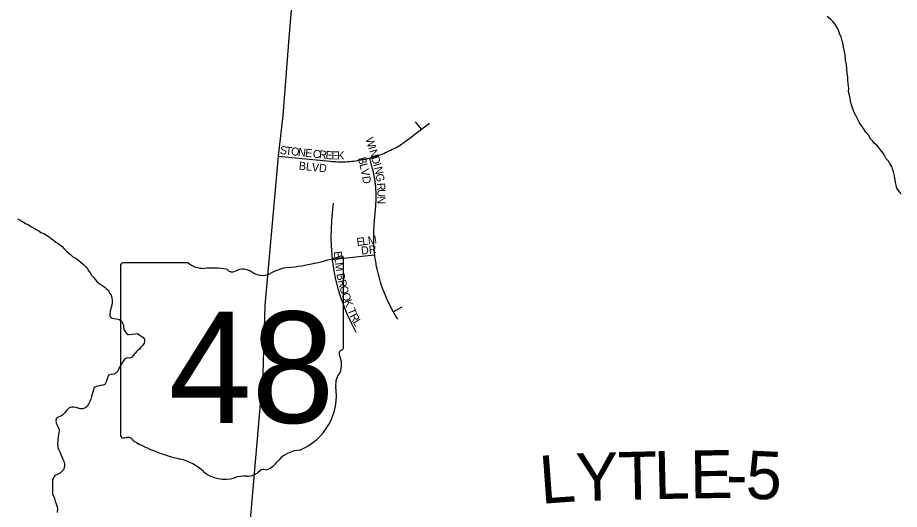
# Model space of a CAD drawing. Extents: x 0 to 1064, y 0 to 440.
# Drawn here: x 278.22 to 294.9, y 386.56 to 395.88 of the extents above; entities that cross this region are included whole.
import ezdxf

# ---------------------------------------------------------------- set-up
doc = ezdxf.new("R2010")
doc.units = 0
for name, color, linetype in [('GM_X_County_Road_Text', 7, 'Continuous'), ('GM_X_Minor_River', 7, 'Continuous'), ('GM_X_State_Location', 7, 'Continuous'), ('GM_X_State_Route', 7, 'Continuous'), ('GM_X_State_Shield', 7, 'Continuous'), ('GM_X_Township_Subdivision', 7, 'Continuous'), ('GM_X_Township_Subdivision_Text', 7, 'Continuous')]:
    doc.layers.add(name, color=color, linetype=linetype)

msp = doc.modelspace()

# ---------------------------------------------------------------- linework, layer by layer
at = {"layer": 'GM_X_Minor_River'}
for points in [[(294.113, 393.962), (294.079, 394.024), (294.044, 394.092), (294.021, 394.153), (293.999, 394.227), (293.982, 394.288), (293.971, 394.355), (293.955, 394.435), (293.944, 394.477), (293.946, 394.538), (293.941, 394.587), (293.936, 394.63), (293.931, 394.691), (293.927, 394.746), (293.917, 394.825), (293.907, 394.91), (293.903, 394.989), (293.886, 395.075), (293.877, 395.167), (293.866, 395.24), (293.844, 395.319), (293.839, 395.374), (293.823, 395.442), (293.8, 395.515), (293.777, 395.558), (293.766, 395.601), (293.732, 395.681), (293.691, 395.755), (293.644, 395.805), (293.602, 395.849), (293.537, 395.899)], [(294.935, 392.542), (294.888, 392.604), (294.858, 392.648), (294.841, 392.703), (294.83, 392.752), (294.82, 392.837), (294.809, 392.88), (294.793, 392.954), (294.776, 393.009), (294.759, 393.058), (294.724, 393.113), (294.695, 393.157), (294.654, 393.206), (294.625, 393.268), (294.595, 393.311), (294.548, 393.373), (294.489, 393.448), (294.43, 393.492), (294.401, 393.535), (294.353, 393.591), (294.33, 393.64), (294.271, 393.709), (294.213, 393.795), (294.148, 393.888), (294.113, 393.962)], [(278.214, 392.066), (278.262, 392.041), (278.328, 392.003), (278.376, 391.971), (278.412, 391.958), (278.466, 391.92), (278.526, 391.888), (278.579, 391.857), (278.615, 391.837), (278.657, 391.806), (278.711, 391.786), (278.759, 391.755), (278.813, 391.723), (278.855, 391.685), (278.891, 391.666), (278.938, 391.622), (278.98, 391.597), (279.022, 391.572), (279.058, 391.54), (279.093, 391.503), (279.141, 391.453), (279.176, 391.422), (279.218, 391.39), (279.254, 391.353), (279.326, 391.315), (279.373, 391.277), (279.421, 391.239), (279.469, 391.195), (279.504, 391.158), (279.54, 391.121), (279.563, 391.077), (279.586, 391.04), (279.615, 390.997), (279.657, 390.953), (279.68, 390.916), (279.716, 390.879), (279.763, 390.835), (279.811, 390.81), (279.865, 390.772), (279.907, 390.734), (279.942, 390.703), (279.948, 390.666), (279.983, 390.617), (280, 390.568), (280.005, 390.525), (280.004, 390.482)], [(280.004, 390.482), (279.996, 390.428), (279.989, 390.385), (279.976, 390.343), (279.969, 390.307), (279.961, 390.258), (279.961, 390.222), (280.002, 390.184), (280.038, 390.177), (280.087, 390.17), (280.141, 390.156), (280.183, 390.125), (280.2, 390.088), (280.218, 390.051), (280.217, 390.015), (280.228, 389.966), (280.263, 389.91), (280.292, 389.873), (280.329, 389.872), (280.384, 389.883), (280.445, 389.887), (280.481, 389.892), (280.529, 389.861), (280.583, 389.823), (280.618, 389.785), (280.617, 389.749), (280.61, 389.707), (280.585, 389.671), (280.548, 389.635), (280.522, 389.599), (280.479, 389.564), (280.441, 389.522), (280.404, 389.474), (280.372, 389.439), (280.335, 389.427), (280.299, 389.434), (280.244, 389.411), (280.206, 389.358), (280.18, 389.31), (280.155, 389.274), (280.123, 389.22), (280.11, 389.178), (280.073, 389.142), (280.036, 389.125), (279.981, 389.114), (279.938, 389.103), (279.919, 389.055), (279.892, 388.976), (279.867, 388.928), (279.83, 388.911), (279.793, 388.906), (279.738, 388.895), (279.702, 388.89), (279.665, 388.872), (279.651, 388.824), (279.638, 388.782), (279.625, 388.746), (279.612, 388.697), (279.598, 388.649), (279.579, 388.607), (279.559, 388.552), (279.534, 388.51), (279.497, 388.487), (279.441, 388.464), (279.399, 388.465), (279.363, 388.478), (279.321, 388.492), (279.278, 388.499), (279.236, 388.5), (279.193, 388.483), (279.143, 388.435), (279.105, 388.381), (279.068, 388.352), (279.031, 388.328), (278.994, 388.311), (278.951, 388.288), (278.937, 388.252), (278.942, 388.203), (278.96, 388.166), (278.977, 388.129), (278.994, 388.092), (278.999, 388.049), (278.998, 388.013), (278.991, 387.976), (278.984, 387.934), (278.977, 387.886), (278.976, 387.849), (278.969, 387.813), (278.974, 387.77), (278.979, 387.733), (278.996, 387.69), (279.019, 387.635), (279.036, 387.598), (279.053, 387.555), (279.071, 387.512), (279.088, 387.475), (279.105, 387.426), (279.104, 387.371), (279.084, 387.311), (279.027, 387.251), (278.96, 387.217)], [(278.96, 387.217), (278.923, 387.211), (278.898, 387.163), (278.878, 387.127), (278.877, 387.091), (278.876, 387.048), (278.875, 387.006), (278.874, 386.951), (278.873, 386.896), (278.877, 386.848), (278.901, 386.804), (278.912, 386.768), (278.929, 386.718), (278.946, 386.663), (278.962, 386.608), (278.968, 386.571), (278.966, 386.498)]]:
    msp.add_lwpolyline(points, dxfattribs=at)
at = {"layer": 'GM_X_State_Route'}
msp.add_lwpolyline([(281.615, 374.424), (281.677, 375.216), (281.793, 376.699), (281.825, 377.114), (281.943, 378.437), (282.042, 379.694), (282.147, 380.939), (282.252, 382.171), (282.378, 383.555), (282.476, 384.776), (282.57, 385.777), (282.705, 387.319), (282.865, 389.134), (282.903, 390.425), (283.152, 393.255), (283.24, 394.027), (283.348, 395.417), (283.43, 396.412), (283.477, 396.916), (283.541, 397.519), (283.648, 398.432), (283.726, 399.251), (283.757, 399.603), (283.774, 400.28)], dxfattribs=at)
at = {"layer": 'GM_X_State_Shield'}
for p, q in [((280.164, 391.175), (280.164, 387.973)), ((281.441, 391.23), (280.206, 391.23)), ((284.383, 389.634), (284.383, 391.309)), ((284.382, 389.635), (284.383, 389.634))]:
    msp.add_line(p, q, dxfattribs=at)
for centre, radius, start, end in [((282.88, 395.595), 4.474, 275.8445, 288.9065), ((284.336, 391.316), 0.047, 351.8621, 97.738), ((280.212, 391.182), 0.0489, 98.1301, 188.1301), ((281.735, 391.602), 0.474, 231.6195, 271.1119), ((281.893, 389.432), 1.702, 80.4867, 94.9883), ((282.279, 391.198), 0.137, 219.7921, 297.1024), ((282.48, 390.828), 0.284, 54.4667, 119.1411), ((282.847, 391.336), 0.342, 233.8562, 294.8282), ((283.451, 390.252), 0.9, 97.3462, 120.7689), ((284.372, 389.511), 0.0727, 107.944, 210.337), ((284.333, 389.628), 0.0503, 289.6038, 7.7341), ((283.91, 389.3), 0.436, 340.033, 23.6496), ((284.551, 388.933), 0.317, 136.8065, 186.9296), ((283.131, 388.72), 1.119, 292.3089, 8.9858), ((280.213, 387.966), 0.0493, 171.9584, 258.3066), ((280.22, 388.294), 0.376, 267.339, 280.6039), ((280.297, 387.788), 0.136, 29.7484, 93.2717), ((282.01, 390.665), 3.231, 240.4129, 257.1985), ((283.602, 387.074), 0.613, 94.4031, 142.5768), ((281.047, 386.534), 1.011, 47.1842, 75.836), ((282.826, 387.663), 0.362, 282.8732, 323.2771), ((282.14, 387.772), 0.641, 230.7004, 286.2918), ((282.511, 386.665), 0.527, 85.6951, 111.2099), ((282.558, 387.533), 0.342, 268.777, 315.5493), ((282.867, 387.222), 0.0962, 65.7517, 132.6484)]:
    msp.add_arc(centre, radius, start, end, dxfattribs=at)
at = {"layer": 'GM_X_Township_Subdivision'}
for points in [[(283.152, 393.255), (283.404, 393.23), (284.129, 393.158), (284.165, 393.155), (284.202, 393.152), (284.239, 393.15), (284.276, 393.148), (284.313, 393.148), (284.35, 393.148), (284.387, 393.148), (284.424, 393.149), (284.461, 393.151), (284.498, 393.154), (284.535, 393.157), (284.572, 393.161), (284.609, 393.165), (284.645, 393.17), (284.682, 393.176), (284.718, 393.182), (284.755, 393.189), (284.791, 393.197), (284.827, 393.205), (284.863, 393.214), (284.879, 393.218), (284.899, 393.223), (284.934, 393.233), (285.005, 393.255), (285.04, 393.267), (285.075, 393.28), (285.109, 393.293), (285.144, 393.307), (285.178, 393.321), (285.195, 393.329), (285.212, 393.336), (285.245, 393.352), (285.279, 393.368), (285.312, 393.385), (285.344, 393.402), (285.377, 393.42), (285.409, 393.438), (285.441, 393.457), (285.472, 393.477), (285.503, 393.497), (285.534, 393.517), (285.637, 393.592), (285.734, 393.668), (285.857, 393.763), (286.008, 393.88)], [(285.857, 393.763), (285.744, 393.904)], [(285.41, 390.166), (285.41, 390.167), (285.409, 390.168), (285.408, 390.169), (285.407, 390.171), (285.406, 390.172), (285.406, 390.173), (285.405, 390.174), (285.404, 390.176), (285.403, 390.177), (285.403, 390.178), (285.402, 390.179), (285.401, 390.18), (285.4, 390.182), (285.399, 390.183), (285.399, 390.184), (285.398, 390.185), (285.397, 390.187), (285.396, 390.188), (285.396, 390.189), (285.395, 390.19), (285.394, 390.192), (285.393, 390.193), (285.392, 390.194), (285.392, 390.195), (285.391, 390.196), (285.39, 390.198), (285.389, 390.199), (285.389, 390.2), (285.388, 390.201), (285.387, 390.203), (285.386, 390.204), (285.386, 390.205), (285.385, 390.206), (285.384, 390.208), (285.383, 390.209), (285.382, 390.21), (285.382, 390.211), (285.381, 390.213), (285.38, 390.214), (285.379, 390.215), (285.379, 390.216), (285.378, 390.218), (285.377, 390.219), (285.376, 390.22), (285.376, 390.221), (285.375, 390.222), (285.374, 390.224), (285.373, 390.225), (285.373, 390.226), (285.372, 390.227), (285.371, 390.229), (285.37, 390.23), (285.37, 390.231), (285.369, 390.232), (285.368, 390.234), (285.367, 390.235), (285.367, 390.236), (285.366, 390.237), (285.365, 390.239), (285.364, 390.24), (285.364, 390.241), (285.363, 390.242), (285.362, 390.244), (285.361, 390.245), (285.361, 390.246), (285.36, 390.247), (285.359, 390.249), (285.358, 390.25), (285.358, 390.251), (285.357, 390.252), (285.356, 390.254), (285.355, 390.255), (285.355, 390.256), (285.354, 390.257), (285.353, 390.259), (285.352, 390.26), (285.352, 390.261), (285.351, 390.262), (285.35, 390.264), (285.35, 390.265), (285.349, 390.266), (285.348, 390.267), (285.347, 390.269), (285.347, 390.27), (285.346, 390.271), (285.345, 390.272), (285.344, 390.274), (285.344, 390.275), (285.343, 390.276), (285.342, 390.278), (285.341, 390.279), (285.341, 390.28), (285.34, 390.281), (285.339, 390.283), (285.339, 390.284), (285.338, 390.285), (285.337, 390.286), (285.336, 390.288), (285.336, 390.289), (285.335, 390.29), (285.334, 390.291), (285.334, 390.293), (285.333, 390.294), (285.332, 390.295), (285.331, 390.296), (285.329, 390.301), (285.326, 390.306), (285.295, 390.362), (285.295, 390.363), (285.294, 390.364), (285.293, 390.365), (285.293, 390.367), (285.292, 390.368), (285.291, 390.369), (285.291, 390.37), (285.289, 390.373), (285.249, 390.453), (285.209, 390.538), (285.188, 390.584), (285.169, 390.631), (285.15, 390.677), (285.128, 390.734), (285.099, 390.819), (285.084, 390.867), (285.07, 390.915), (285.056, 390.964), (285.043, 391.012), (285.031, 391.061), (285.02, 391.11), (285.01, 391.159), (285.001, 391.209), (284.992, 391.258), (284.985, 391.308), (284.978, 391.358), (284.974, 391.386), (284.973, 391.397), (284.972, 391.407), (284.967, 391.457), (284.963, 391.507), (284.959, 391.558), (284.957, 391.608), (284.956, 391.658), (284.955, 391.708), (284.955, 391.759), (284.956, 391.809), (284.958, 391.859), (284.961, 391.909), (284.965, 391.959), (284.994, 392.31), (284.994, 392.312), (284.994, 392.313), (284.994, 392.315), (284.995, 392.316), (284.995, 392.317), (284.995, 392.319), (284.995, 392.32), (284.995, 392.322), (284.995, 392.323), (284.995, 392.325), (284.995, 392.326), (284.995, 392.327), (284.996, 392.329), (284.996, 392.33), (284.996, 392.332), (284.996, 392.333), (284.996, 392.335), (284.996, 392.336), (284.996, 392.337), (284.996, 392.339), (284.996, 392.34), (284.996, 392.342), (284.997, 392.343), (284.997, 392.345), (284.997, 392.346), (284.997, 392.347), (284.997, 392.349), (284.997, 392.35), (284.997, 392.352), (284.997, 392.353), (284.997, 392.355), (284.997, 392.356), (284.997, 392.357), (284.998, 392.359), (284.998, 392.36), (284.998, 392.362), (284.998, 392.363), (284.998, 392.365), (284.998, 392.366), (284.998, 392.367), (284.998, 392.369), (284.998, 392.37), (284.998, 392.372), (284.998, 392.373), (284.998, 392.375), (284.999, 392.376), (284.999, 392.377), (284.999, 392.379), (284.999, 392.38), (284.999, 392.382), (284.999, 392.383), (284.999, 392.385), (284.999, 392.386), (284.999, 392.387), (284.999, 392.389), (284.999, 392.39), (284.999, 392.392), (284.999, 392.393), (284.999, 392.395), (284.999, 392.396), (285, 392.397), (285, 392.399), (285, 392.4), (285, 392.402), (285, 392.403), (285, 392.405), (285, 392.406), (285, 392.408), (285, 392.409), (285, 392.41), (285, 392.412), (285, 392.413), (285, 392.415), (285, 392.416), (285, 392.418), (285, 392.419), (285, 392.42), (285, 392.422), (285, 392.423), (285, 392.425), (285.001, 392.426), (285.001, 392.428), (285.001, 392.429), (285.001, 392.43), (285.001, 392.432), (285.001, 392.433), (285.001, 392.435), (285.001, 392.436), (285.001, 392.438), (285.001, 392.439), (285.001, 392.44), (285.001, 392.442), (285.001, 392.443), (285.001, 392.445), (285.001, 392.446), (285.001, 392.448), (285.001, 392.449), (285.001, 392.451), (285.001, 392.452), (285.001, 392.453), (285.001, 392.455), (285.001, 392.456), (285.001, 392.458), (285.001, 392.459), (285.001, 392.461), (285.001, 392.462), (285.001, 392.463), (285.001, 392.465), (285.001, 392.466), (285.001, 392.468), (285.001, 392.469), (285.001, 392.471), (285.001, 392.472), (285.001, 392.473), (285.001, 392.475), (285.001, 392.476), (285.001, 392.478), (285.001, 392.479), (285.001, 392.481), (285.001, 392.482), (285.001, 392.483), (285.001, 392.485), (285.001, 392.486), (285.001, 392.488), (285.001, 392.489), (285.001, 392.491), (285.001, 392.492), (285.001, 392.493), (285.001, 392.495), (285.001, 392.496), (285.001, 392.498), (285.001, 392.499), (285.001, 392.501), (285.001, 392.502), (285.001, 392.504), (285.001, 392.505), (285.001, 392.506), (285.001, 392.508), (285.001, 392.509), (285.001, 392.511), (285.001, 392.512), (285.001, 392.514), (285.001, 392.515), (285.001, 392.516), (285.001, 392.518), (285.001, 392.519), (285.001, 392.521), (285.001, 392.522), (285.001, 392.524), (285.001, 392.525), (285.001, 392.526), (285.001, 392.528), (285.001, 392.529), (285.001, 392.531), (285.001, 392.532), (285.001, 392.534), (285.001, 392.535), (285.001, 392.537), (285.001, 392.538), (285.001, 392.539), (285.001, 392.541), (285.001, 392.542), (285.001, 392.544), (285.001, 392.545), (285, 392.547), (285, 392.548), (285, 392.549), (285, 392.551), (285, 392.552), (285, 392.554), (285, 392.555), (285, 392.557), (285, 392.558), (285, 392.559), (285, 392.561), (285, 392.562), (285, 392.564), (285, 392.565), (285, 392.567), (285, 392.568), (285, 392.569), (285, 392.571), (285, 392.572), (285, 392.574), (284.999, 392.575), (284.999, 392.577), (284.999, 392.578), (284.999, 392.579), (284.999, 392.581), (284.999, 392.582), (284.999, 392.584), (284.999, 392.585), (284.999, 392.587), (284.999, 392.588), (284.999, 392.589), (284.999, 392.591), (284.999, 392.592), (284.999, 392.594), (284.999, 392.595), (284.998, 392.597), (284.998, 392.598), (284.998, 392.6), (284.998, 392.601), (284.998, 392.602), (284.998, 392.604), (284.998, 392.605), (284.998, 392.607), (284.998, 392.608), (284.998, 392.61), (284.998, 392.611), (284.998, 392.612), (284.997, 392.614), (284.997, 392.615), (284.997, 392.617), (284.997, 392.618), (284.997, 392.62), (284.997, 392.621), (284.997, 392.622), (284.997, 392.624), (284.997, 392.625), (284.997, 392.627), (284.997, 392.628), (284.996, 392.63), (284.996, 392.631), (284.996, 392.632), (284.996, 392.634), (284.996, 392.635), (284.996, 392.637), (284.996, 392.638), (284.996, 392.64), (284.996, 392.641), (284.996, 392.642), (284.995, 392.644), (284.995, 392.645), (284.995, 392.647), (284.995, 392.648), (284.995, 392.65), (284.995, 392.651), (284.995, 392.652), (284.995, 392.654), (284.995, 392.655), (284.994, 392.657), (284.994, 392.658), (284.994, 392.66), (284.994, 392.661), (284.994, 392.662), (284.994, 392.664), (284.994, 392.665), (284.994, 392.667), (284.994, 392.668), (284.993, 392.67), (284.993, 392.671), (284.993, 392.672), (284.993, 392.674), (284.993, 392.675), (284.993, 392.677), (284.993, 392.678), (284.993, 392.68), (284.992, 392.681), (284.992, 392.682), (284.992, 392.684), (284.992, 392.685), (284.992, 392.687), (284.992, 392.688), (284.992, 392.69), (284.991, 392.691), (284.991, 392.692), (284.991, 392.694), (284.991, 392.695), (284.991, 392.697), (284.991, 392.698), (284.991, 392.7), (284.99, 392.701), (284.99, 392.702), (284.99, 392.704), (284.99, 392.705), (284.99, 392.707), (284.99, 392.708), (284.99, 392.71), (284.989, 392.711), (284.989, 392.712), (284.989, 392.714), (284.989, 392.715), (284.989, 392.717), (284.989, 392.718), (284.988, 392.72), (284.988, 392.721), (284.988, 392.722), (284.988, 392.724), (284.988, 392.725), (284.988, 392.727), (284.987, 392.728), (284.987, 392.729), (284.987, 392.731), (284.987, 392.732), (284.987, 392.734), (284.987, 392.735), (284.986, 392.737), (284.986, 392.738), (284.986, 392.739), (284.986, 392.741), (284.986, 392.742), (284.986, 392.744), (284.985, 392.745), (284.985, 392.747), (284.985, 392.748), (284.985, 392.749), (284.985, 392.751), (284.985, 392.752), (284.984, 392.754), (284.984, 392.755), (284.984, 392.757), (284.984, 392.758), (284.984, 392.759), (284.983, 392.761), (284.983, 392.762), (284.983, 392.764), (284.983, 392.765), (284.983, 392.766), (284.983, 392.768), (284.982, 392.769), (284.982, 392.771), (284.982, 392.772), (284.982, 392.774), (284.982, 392.775), (284.981, 392.776), (284.981, 392.778), (284.981, 392.779), (284.981, 392.781), (284.981, 392.782), (284.98, 392.783), (284.98, 392.785), (284.98, 392.786), (284.98, 392.788), (284.98, 392.789), (284.979, 392.791), (284.979, 392.792), (284.979, 392.793), (284.979, 392.795), (284.979, 392.796), (284.978, 392.798), (284.978, 392.799), (284.978, 392.801), (284.978, 392.802), (284.977, 392.803), (284.977, 392.805), (284.977, 392.806), (284.977, 392.808), (284.977, 392.809), (284.976, 392.81), (284.976, 392.812), (284.976, 392.813), (284.976, 392.815), (284.976, 392.816), (284.975, 392.818), (284.975, 392.819), (284.975, 392.82), (284.975, 392.822), (284.974, 392.823), (284.974, 392.825), (284.974, 392.826), (284.974, 392.827), (284.973, 392.829), (284.973, 392.83), (284.973, 392.832), (284.973, 392.833), (284.973, 392.835), (284.972, 392.836), (284.972, 392.837), (284.972, 392.839), (284.972, 392.84), (284.971, 392.842), (284.971, 392.843), (284.971, 392.844), (284.971, 392.846), (284.97, 392.847), (284.97, 392.849), (284.97, 392.85), (284.97, 392.851), (284.969, 392.853), (284.969, 392.854), (284.969, 392.856), (284.969, 392.857), (284.968, 392.859), (284.968, 392.86), (284.968, 392.861), (284.968, 392.863), (284.967, 392.864), (284.967, 392.866), (284.967, 392.867), (284.967, 392.868), (284.966, 392.87), (284.966, 392.871), (284.966, 392.873), (284.966, 392.874), (284.965, 392.875), (284.965, 392.877), (284.965, 392.878), (284.965, 392.88), (284.964, 392.881), (284.964, 392.882), (284.964, 392.884), (284.963, 392.885), (284.963, 392.887), (284.963, 392.888), (284.963, 392.89), (284.962, 392.891), (284.962, 392.892), (284.962, 392.894), (284.962, 392.895), (284.961, 392.897), (284.961, 392.898), (284.961, 392.899), (284.96, 392.901), (284.96, 392.902), (284.96, 392.904), (284.96, 392.905), (284.959, 392.906), (284.959, 392.908), (284.959, 392.909), (284.958, 392.911), (284.958, 392.912), (284.958, 392.913), (284.958, 392.915), (284.957, 392.916), (284.957, 392.918), (284.957, 392.919), (284.956, 392.92), (284.956, 392.922), (284.956, 392.923), (284.956, 392.925), (284.955, 392.926), (284.955, 392.927), (284.955, 392.929), (284.954, 392.93), (284.954, 392.932), (284.954, 392.933), (284.953, 392.934), (284.953, 392.936), (284.953, 392.937), (284.952, 392.939), (284.952, 392.94), (284.952, 392.941), (284.952, 392.943), (284.951, 392.944), (284.951, 392.946), (284.951, 392.947), (284.95, 392.948), (284.95, 392.95), (284.95, 392.951), (284.949, 392.953), (284.949, 392.954), (284.949, 392.955), (284.948, 392.957), (284.948, 392.958), (284.948, 392.96), (284.947, 392.961), (284.947, 392.962), (284.947, 392.964), (284.947, 392.965), (284.946, 392.967), (284.946, 392.968), (284.946, 392.969), (284.945, 392.971), (284.945, 392.972), (284.945, 392.974), (284.944, 392.975), (284.944, 392.976), (284.944, 392.978), (284.943, 392.979), (284.943, 392.981), (284.943, 392.982), (284.942, 392.983), (284.942, 392.985), (284.942, 392.986), (284.941, 392.988), (284.941, 392.989), (284.941, 392.99), (284.94, 392.992), (284.94, 392.993), (284.94, 392.995), (284.939, 392.996), (284.939, 392.997), (284.938, 392.999), (284.938, 393), (284.938, 393.001), (284.937, 393.003), (284.937, 393.004), (284.937, 393.006), (284.936, 393.007), (284.936, 393.008), (284.936, 393.01), (284.935, 393.011), (284.879, 393.218)], [(284.625, 389.915), (284.54, 390.074), (284.454, 390.259), (284.381, 390.441), (284.335, 390.573), (284.291, 390.719), (284.241, 390.917), (284.209, 391.08), (284.176, 391.296), (284.176, 391.302), (284.156, 391.553), (284.152, 391.719), (284.155, 391.87), (284.165, 392.026), (284.177, 392.175), (284.193, 392.363)], [(284.176, 391.296), (284.329, 391.314), (284.672, 391.352), (284.973, 391.386), (284.974, 391.386)], [(285.326, 390.306), (285.491, 390.398)]]:
    msp.add_lwpolyline(points, dxfattribs=at)

# ---------------------------------------------------------------- texts
at = {"layer": 'GM_X_County_Road_Text'}
for s, rotation, p in [('L', 1.3286, (290.27, 386.752)), ('E', 0.6772, (290.947, 386.768)), ('5', 357.2616, (291.986, 386.77)), ('L', 4.1952, (288.124, 386.664)), ('Y', 1.6249, (288.792, 386.713)), ('T', 1.3372, (289.59, 386.736)), ('-', 359.1257, (291.621, 386.776))]:
    msp.add_text(s, height=0.909, rotation=rotation, dxfattribs=at).set_placement(p)
at = {"layer": 'GM_X_State_Location'}
for s in ['s', 'r']:
    msp.add_text(s, height=0.00303, dxfattribs=at).set_placement((282.226, 389.361))
msp.add_text('48', height=0.00303, rotation=0, dxfattribs=at).set_placement((281.463, 389.141))
at = {"layer": 'GM_X_State_Shield'}
msp.add_text('48', height=2.1094, dxfattribs=at).set_placement((281.074, 388.199))
at = {"layer": 'GM_X_Township_Subdivision_Text'}
for s, height, rotation, p in [('W', 0.152, 286.8023, (284.797, 393.584)), ('S', 0.152, 353.7021, (283.173, 393.298)), ('T', 0.152, 353.7263, (283.279, 393.286)), ('O', 0.152, 353.6936, (283.385, 393.274)), ('N', 0.152, 353.6936, (283.517, 393.26)), ('E', 0.152, 353.7263, (283.65, 393.245)), ('C', 0.152, 353.6732, (283.796, 393.229)), ('R', 0.152, 353.6732, (283.915, 393.216)), ('E', 0.152, 355.3418, (284.039, 393.202)), ('E', 0.152, 359.1798, (284.156, 393.193)), ('K', 0.152, 359.9929, (284.265, 393.191)), ('I', 0.152, 286.7745, (284.847, 393.418)), ('N', 0.152, 286.7822, (284.866, 393.355)), ('B', 0.152, 284.0363, (284.654, 393.214)), ('D', 0.152, 286.8039, (284.905, 393.227)), ('BLVD', 0.1515, 353.994, (283.532, 393.001)), ('L', 0.152, 283.8772, (284.683, 393.097)), ('V', 0.152, 282.8275, (284.708, 392.995)), ('I', 0.152, 286.7745, (284.943, 393.099)), ('N', 0.152, 282.8914, (284.962, 393.038)), ('D', 0.152, 277.4503, (284.737, 392.868)), ('G', 0.152, 278.909, (284.991, 392.911)), ('R', 0.152, 273.6703, (285.017, 392.743)), ('U', 0.152, 270.153, (285.024, 392.626)), ('N', 0.152, 270, (285.025, 392.493)), ('E', 0.152, 7.2877, (284.641, 391.55)), ('L', 0.152, 8.1167, (284.749, 391.564)), ('M', 0.152, 8.1246, (284.855, 391.579)), ('DR', 0.1515, 6.0054, (284.723, 391.388)), ('E', 0.152, 276.4609, (284.198, 391.444)), ('L', 0.152, 276.4714, (284.21, 391.338)), ('M', 0.152, 276.8154, (284.222, 391.231)), ('B', 0.152, 281.1542, (284.249, 391.02)), ('R', 0.152, 284.6932, (284.275, 390.893)), ('O', 0.152, 285.2013, (284.305, 390.775)), ('O', 0.152, 288.1634, (284.343, 390.639)), ('K', 0.152, 290.8017, (284.387, 390.505)), ('T', 0.152, 292.563, (284.451, 390.338)), ('R', 0.152, 296.6084, (284.496, 390.229)), ('L', 0.152, 300.2938, (284.555, 390.112))]:
    msp.add_text(s, height=height, rotation=rotation, dxfattribs=at).set_placement(p)

doc.saveas('drawing.dxf')
